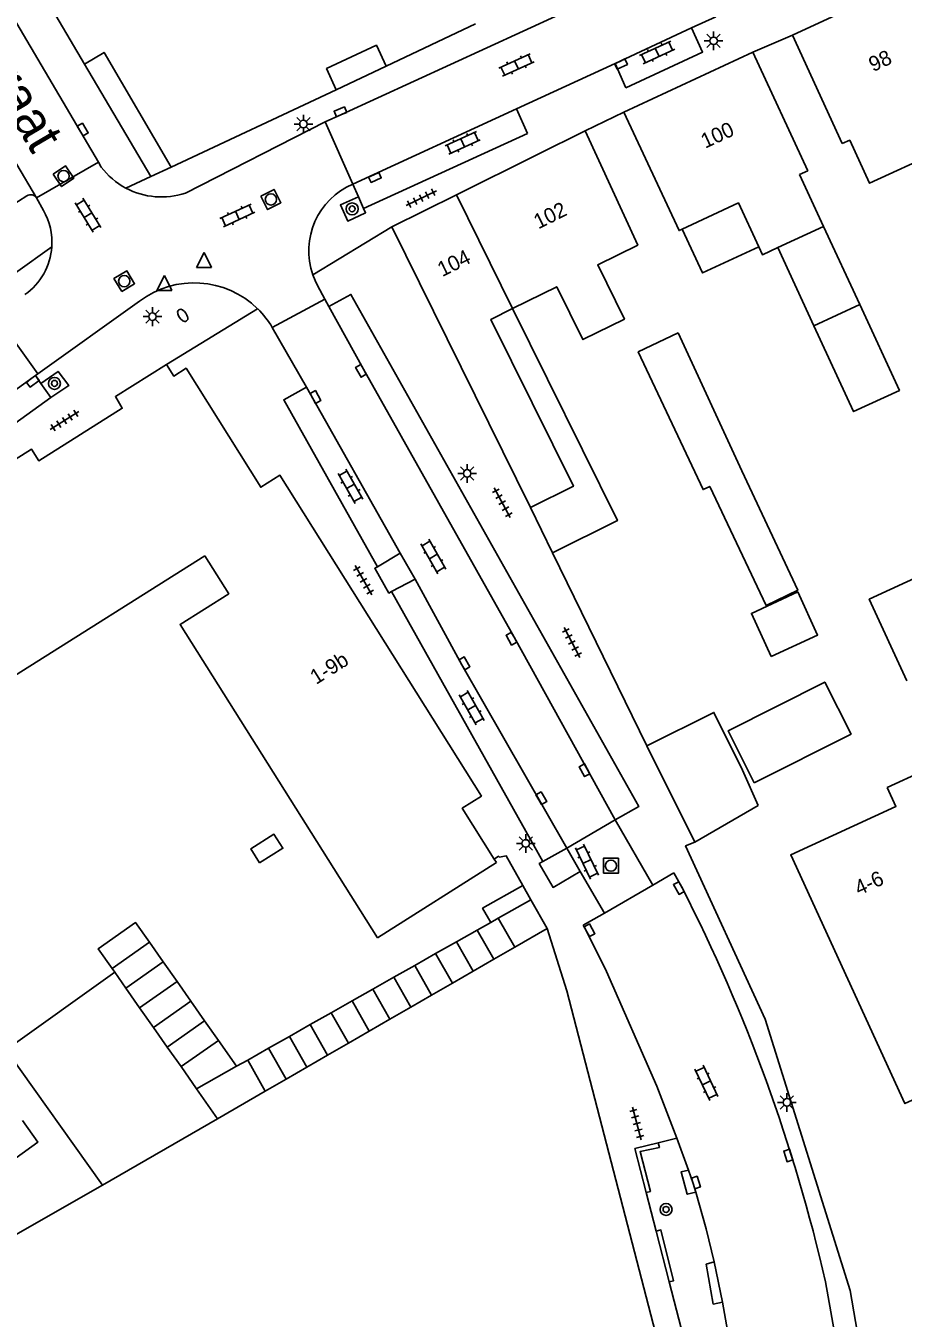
# Model space of a CAD drawing. Extents: x 132998 to 136004, y 396998 to 398512.
# Drawn here: x 133346.5 to 133405, y 398156.7 to 398242.9 of the extents above; entities that cross this region are included whole.
import ezdxf

# ---------------------------------------------------------------- set-up
doc = ezdxf.new("R2010")
doc.units = 0
for name, color, linetype in [('gg-afsc-erfafscheiding', 7, 'Continuous'), ('gg-afsc-hekwerk', 7, 'Continuous'), ('gg-afsc-muur', 7, 'Continuous'), ('gg-anno-huisnummerreeks BGT', 7, 'Continuous'), ('gg-anno-openbare ruimte label', 7, 'Continuous'), ('gg-bbg-bijgebouw', 7, 'Continuous'), ('gg-bbg-gedigitaliseerde bebouwing', 7, 'Continuous'), ('gg-bbg-gedigitaliseerde bijgebouw', 7, 'Continuous'), ('gg-bbg-hoofdgebouw', 7, 'Continuous'), ('gg-bbg-luifel en loopbrug', 7, 'Continuous'), ('gg-bbg-tussenscheiding', 7, 'Continuous'), ('gg-knt-verharding', 7, 'Continuous'), ('gg-knt-verharding nz', 7, 'Continuous'), ('gt-grn-groengrens', 7, 'Continuous'), ('gt-grn-vlakafsluiter', 7, 'Continuous'), ('gt-grn-weggrens', 7, 'Continuous'), ('gt-symb-boom', 7, 'Continuous'), ('gt-symb-brandkraan', 7, 'Continuous'), ('gt-symb-klinker verharding', 7, 'Continuous'), ('gt-symb-kolk', 7, 'Continuous'), ('gt-symb-lichtmast', 7, 'Continuous'), ('gt-symb-rioolschacht', 7, 'Continuous'), ('gt-symb-tegel verharding', 7, 'Continuous'), ('gt-symb-waterafsluiter', 7, 'Continuous')]:
    doc.layers.add(name, color=color, linetype=linetype)

# ---------------------------------------------------------------- blocks, each defined once
blk = doc.blocks.new('gt0-KOLK')
at = {"layer": 'gt-symb-kolk'}
blk.add_lwpolyline([(0, 0), (0.375, 0), (0.375, 0.4), (-0.375, 0.4), (-0.375, 0), (0, 0)], dxfattribs=at)
blk = doc.blocks.new('gt0-KL1')
at = {"layer": 'gt-symb-klinker verharding'}
for p, q in [((-1.15, 0.3), (1.15, 0.3)), ((-1, -0.3), (-1, 0.3)), ((-0.5, 0.3), (-0.5, 0.45)), ((0, -0.3), (0, 0.3)), ((0.5, 0.3), (0.5, 0.45)), ((1, -0.3), (1, 0.3)), ((-1.15, -0.3), (1.15, -0.3)), ((-0.5, -0.45), (-0.5, -0.3)), ((0.5, -0.45), (0.5, -0.3))]:
    blk.add_line(p, q, dxfattribs=at)
blk = doc.blocks.new('gt0-LMAST')
at = {"layer": 'gt-symb-lichtmast'}
for p, q in [((-0.182, 0.173), (-0.447, 0.438)), ((-0.005, 0.246), (-0.005, 0.621)), ((0.172, 0.173), (0.437, 0.438)), ((-0.255, -0.004), (-0.63, -0.004)), ((-0.182, -0.181), (-0.447, -0.446)), ((-0.005, -0.254), (-0.005, -0.629)), ((0.437, -0.446), (0.172, -0.181)), ((0.245, -0.004), (0.62, -0.004))]:
    blk.add_line(p, q, dxfattribs=at)
blk.add_circle((-0.005, -0.004), 0.25, dxfattribs=at)
blk = doc.blocks.new('gt0-TEG1')
at = {"layer": 'gt-symb-tegel verharding'}
for p, q in [((-1.125, 0), (1.125, 0)), ((-0.9, -0.25), (-0.9, 0.25)), ((-0.45, -0.25), (-0.45, 0.25)), ((0, -0.25), (0, 0.25)), ((0.45, -0.25), (0.45, 0.25)), ((0.9, -0.25), (0.9, 0.25))]:
    blk.add_line(p, q, dxfattribs=at)
blk = doc.blocks.new('gt0-BOOM')
at = {"layer": 'gt-symb-boom'}
for radius in [0.4, 0.2]:
    blk.add_circle((0, 0), radius, dxfattribs=at)
blk = doc.blocks.new('gt0-RS')
at = {"layer": 'gt-symb-rioolschacht'}
blk.add_lwpolyline([(-0.5, -0.5), (0.5, -0.5), (0.5, 0.5), (-0.5, 0.5)], close=True, dxfattribs=at)
blk.add_circle((0, 0), 0.375, dxfattribs=at)
blk = doc.blocks.new('gt0-WAFSL')
at = {"layer": 'gt-symb-waterafsluiter'}
for p, q in [((-0.5, -0.333), (0, 0.667)), ((0, 0.667), (0.5, -0.333)), ((0.5, -0.333), (-0.5, -0.333))]:
    blk.add_line(p, q, dxfattribs=at)
blk = doc.blocks.new('gt0-BR')
at = {"layer": 'gt-symb-brandkraan'}
for centre, radius, start, end in [((-0.244, 0), 0.206, 107.56694, 252.43307), ((0.599, -2.664), 3, 106.89205, 107.56694), ((0, -0.691), 0.938, 73.10799, 106.89205), ((-0.599, -2.664), 3, 72.43309, 73.10799), ((0.244, 0), 0.206, 287.56695, 72.43309), ((0.599, 2.664), 3, 252.43307, 253.10797), ((0, 0.691), 0.938, 253.10797, 286.89206), ((-0.599, 2.664), 3, 286.89206, 287.56695)]:
    blk.add_arc(centre, radius, start, end, dxfattribs=at)

msp = doc.modelspace()

# ---------------------------------------------------------------- linework, layer by layer
at = {"layer": 'gg-afsc-erfafscheiding'}
msp.add_lwpolyline([(133379.634, 398185.548), (133378.527, 398187.522), (133378.087, 398187.438), (133378.008, 398187.499), (133377.72, 398187.309)], dxfattribs=at)
at = {"layer": 'gg-afsc-hekwerk'}
msp.add_line((133381.261, 398182.676), (133382.571, 398178.533), dxfattribs=at)
msp.add_lwpolyline([(133382.571, 398178.533), (133396.232, 398125.812), (133397.125, 398115.737)], dxfattribs=at)
at = {"layer": 'gg-afsc-muur'}
msp.add_line((133381.621, 398207.726), (133387.9, 398194.86), dxfattribs=at)
msp.add_lwpolyline([(133404, 398143.82), (133401.459, 398158.542), (133395.8, 398176.63), (133390.49, 398188.19), (133391.103, 398188.441)], dxfattribs=at)
at = {"layer": 'gg-bbg-bijgebouw'}
for p, q in [((133387.9, 398194.86), (133391.103, 398188.441)), ((133391.103, 398188.441), (133395.333, 398190.868)), ((133381.261, 398182.676), (133380.166, 398184.598))]:
    msp.add_line(p, q, dxfattribs=at)
at = {"layer": 'gg-bbg-gedigitaliseerde bebouwing'}
for p, q in [((133400.941, 398235.003), (133397.61, 398242.24)), ((133398.631, 398233.197), (133394.98, 398241.09)), ((133398.087, 398232.944), (133398.631, 398233.197)), ((133398.087, 398232.944), (133399.688, 398229.484))]:
    msp.add_line(p, q, dxfattribs=at)
for points in [[(133400.941, 398235.003), (133401.432, 398235.229), (133402.751, 398232.364), (133407.213, 398234.418), (133408.597, 398231.411), (133411.956, 398232.956), (133409.251, 398238.833)], [(133386.38, 398237.11), (133390.053, 398229.206), (133390.255, 398229.3)], [(133383.79, 398235.85), (133387.303, 398228.235), (133384.625, 398226.912), (133386.408, 398223.304), (133383.638, 398221.935), (133381.897, 398225.457), (133378.953, 398224.002)], [(133390.255, 398229.3), (133394.014, 398231.049), (133395.369, 398228.122)], [(133395.369, 398228.122), (133395.611, 398227.599), (133396.63, 398228.07)], [(133378.953, 398224.002), (133377.504, 398223.286), (133383.01, 398212.16), (133380.15, 398210.74)], [(133358.432, 398207.525), (133345.73, 398199.519), (133345.037, 398200.619)], [(133369.939, 398182.048), (133356.773, 398202.951), (133360.024, 398204.998), (133358.432, 398207.525)], [(133403.94, 398192.07), (133411.208, 398195.41), (133411.014, 398195.833), (133417.463, 398198.791)]]:
    msp.add_lwpolyline(points, dxfattribs=at)
at = {"layer": 'gg-bbg-gedigitaliseerde bijgebouw'}
for p, q in [((133399.688, 398229.484), (133402.102, 398224.267)), ((133399.043, 398222.852), (133396.63, 398228.07)), ((133402.102, 398224.267), (133399.043, 398222.852)), ((133390.003, 398222.386), (133394.246, 398213.196)), ((133380.166, 398184.598), (133377.99, 398183.366)), ((133377.488, 398183.082), (133376.598, 398182.578)), ((133377.99, 398183.366), (133377.488, 398183.082)), ((133376.598, 398182.578), (133375.206, 398181.79)), ((133379.09, 398181.424), (133381.261, 398182.676)), ((133355.65, 398180.458), (133354.73, 398181.768)), ((133375.206, 398181.79), (133373.813, 398181.002)), ((133377.704, 398180.625), (133379.09, 398181.424)), ((133356.569, 398179.149), (133355.65, 398180.458)), ((133372.421, 398180.214), (133371.028, 398179.426)), ((133373.813, 398181.002), (133372.421, 398180.214)), ((133376.317, 398179.826), (133377.704, 398180.625)), ((133352.236, 398180.016), (133352.416, 398179.759)), ((133371.028, 398179.426), (133369.636, 398178.637)), ((133374.931, 398179.027), (133376.317, 398179.826)), ((133357.489, 398177.84), (133356.569, 398179.149)), ((133369.636, 398178.637), (133368.244, 398177.849)), ((133373.545, 398178.228), (133374.931, 398179.027)), ((133358.409, 398176.531), (133357.489, 398177.84)), ((133368.244, 398177.849), (133366.851, 398177.061)), ((133372.159, 398177.429), (133373.545, 398178.228)), ((133366.851, 398177.061), (133365.459, 398176.273)), ((133370.773, 398176.63), (133372.159, 398177.429)), ((133359.328, 398175.221), (133358.409, 398176.531)), ((133365.459, 398176.273), (133364.066, 398175.485)), ((133369.386, 398175.83), (133370.773, 398176.63)), ((133360.544, 398173.491), (133359.328, 398175.221)), ((133364.066, 398175.485), (133362.674, 398174.697)), ((133366.614, 398174.232), (133368, 398175.031)), ((133368, 398175.031), (133369.386, 398175.83)), ((133362.674, 398174.697), (133361.282, 398173.908)), ((133365.228, 398173.433), (133366.614, 398174.232)), ((133361.282, 398173.908), (133360.544, 398173.491)), ((133363.842, 398172.634), (133365.228, 398173.433)), ((133362.455, 398171.835), (133363.842, 398172.634)), ((133359.271, 398169.999), (133362.455, 398171.835)), ((133351.598, 398165.576), (133359.271, 398169.999))]:
    msp.add_line(p, q, dxfattribs=at)
for points in [[(133394.246, 398213.196), (133397.964, 398205.229), (133395.862, 398204.221), (133392.101, 398212.149), (133391.658, 398211.941), (133387.334, 398221.113), (133390.003, 398222.386)], [(133409.517, 398206.793), (133409.147, 398207.593), (133402.738, 398204.629), (133405.253, 398199.191)], [(133387.9, 398194.86), (133392.38, 398197.079), (133394.28, 398193.245), (133395.333, 398190.868)], [(133362.077, 398187.05), (133363.626, 398188.025), (133363.036, 398188.961), (133361.488, 398187.986), (133362.077, 398187.05)], [(133354.73, 398181.768), (133353.81, 398183.077), (133351.316, 398181.325), (133352.236, 398180.016)], [(133351.598, 398165.576), (133345.17, 398174.592), (133352.416, 398179.759)]]:
    msp.add_lwpolyline(points, dxfattribs=at)
at = {"layer": 'gg-bbg-hoofdgebouw'}
for p, q in [((133350.394, 398240.31), (133345.853, 398247.996)), ((133397.61, 398242.24), (133405.92, 398246.07)), ((133376.466, 398242.999), (133370.508, 398240.177)), ((133386.38, 398237.11), (133394.98, 398241.09)), ((133367.182, 398238.599), (133356.189, 398233.442)), ((133380.573, 398234.255), (133383.79, 398235.85)), ((133375.202, 398231.593), (133380.573, 398234.255)), ((133370.9, 398229.46), (133375.202, 398231.593)), ((133380.15, 398210.74), (133370.9, 398229.46)), ((133377.87, 398187.07), (133377.72, 398187.309)), ((133377.87, 398187.07), (133369.939, 398182.048))]:
    msp.add_line(p, q, dxfattribs=at)
for points in [[(133370.508, 398240.177), (133369.864, 398241.566), (133366.547, 398240.002), (133367.182, 398238.599)], [(133356.189, 398233.442), (133351.699, 398241.083), (133350.394, 398240.31)], [(133336.24, 398206.88), (133339.2, 398208.74), (133338.72, 398209.51), (133346.87, 398214.63), (133347.35, 398213.86), (133352.92, 398217.36), (133352.46, 398218.14), (133355.87, 398220.28)], [(133355.87, 398220.28), (133356.35, 398219.51), (133357.17, 398220.03), (133362.15, 398212.1), (133363.43, 398212.9), (133376.87, 398191.51), (133375.59, 398190.7), (133377.72, 398187.309)], [(133412.7, 398172.95), (133412.14, 398174.2), (133405.12, 398171.01), (133397.5, 398187.6), (133404.52, 398190.82), (133403.94, 398192.07)]]:
    msp.add_lwpolyline(points, dxfattribs=at)
at = {"layer": 'gg-bbg-luifel en loopbrug'}
for p, q in [((133380.15, 398210.74), (133381.621, 398207.726)), ((133380.166, 398184.598), (133379.634, 398185.548))]:
    msp.add_line(p, q, dxfattribs=at)
for points in [[(133390.255, 398229.3), (133391.61, 398226.383), (133395.369, 398228.122)], [(133402.102, 398224.267), (133404.747, 398218.549), (133401.688, 398217.134), (133399.043, 398222.852)], [(133378.953, 398224.002), (133385.938, 398209.868), (133381.621, 398207.726)], [(133396.207, 398200.815), (133399.293, 398202.24), (133397.967, 398205.112), (133394.881, 398203.687), (133396.207, 398200.815)], [(133395.065, 398192.384), (133393.319, 398195.853), (133399.775, 398199.103), (133401.521, 398195.635), (133395.065, 398192.384)], [(133377.488, 398183.082), (133376.951, 398184.029), (133379.634, 398185.548)], [(133346.269, 398169.871), (133347.289, 398168.441), (133345.829, 398167.399), (133344.809, 398168.83)]]:
    msp.add_lwpolyline(points, dxfattribs=at)
at = {"layer": 'gg-bbg-tussenscheiding'}
for p, q in [((133378.953, 398224.002), (133375.202, 398231.593)), ((133396.63, 398228.07), (133399.688, 398229.484)), ((133377.99, 398183.366), (133379.09, 398181.424)), ((133376.598, 398182.578), (133377.704, 398180.625)), ((133352.236, 398180.016), (133354.73, 398181.768)), ((133375.206, 398181.79), (133376.317, 398179.826)), ((133353.155, 398178.706), (133355.65, 398180.458)), ((133372.421, 398180.214), (133373.545, 398178.228)), ((133373.813, 398181.002), (133374.931, 398179.027)), ((133352.416, 398179.759), (133353.155, 398178.706)), ((133371.028, 398179.426), (133372.159, 398177.429)), ((133353.155, 398178.706), (133354.075, 398177.397)), ((133354.075, 398177.397), (133356.569, 398179.149)), ((133369.636, 398178.637), (133370.773, 398176.63)), ((133354.995, 398176.088), (133357.489, 398177.84)), ((133368.244, 398177.849), (133369.386, 398175.83)), ((133354.075, 398177.397), (133354.995, 398176.088)), ((133366.851, 398177.061), (133368, 398175.031)), ((133354.995, 398176.088), (133355.914, 398174.778)), ((133355.914, 398174.778), (133358.409, 398176.531)), ((133365.459, 398176.273), (133366.614, 398174.232)), ((133356.834, 398173.469), (133359.328, 398175.221)), ((133364.066, 398175.485), (133365.228, 398173.433)), ((133355.914, 398174.778), (133356.834, 398173.469)), ((133362.674, 398174.697), (133363.842, 398172.634)), ((133356.834, 398173.469), (133357.878, 398171.982)), ((133357.878, 398171.982), (133360.544, 398173.491)), ((133361.282, 398173.908), (133362.455, 398171.835)), ((133357.878, 398171.982), (133359.271, 398169.999))]:
    msp.add_line(p, q, dxfattribs=at)
at = {"layer": 'gg-knt-verharding'}
for p, q in [((133390.887, 398242.714), (133392.497, 398243.449)), ((133394.98, 398241.09), (133397.61, 398242.24)), ((133379.219, 398237.326), (133385.797, 398240.348)), ((133385.797, 398240.348), (133386.513, 398238.728)), ((133379.946, 398235.682), (133379.219, 398237.326)), ((133383.79, 398235.85), (133386.38, 398237.11)), ((133366.44, 398236.465), (133357.126, 398231.709)), ((133368.305, 398232.31), (133366.44, 398236.465)), ((133369.011, 398230.684), (133379.946, 398235.682)), ((133351.327, 398233.777), (133347.194, 398231.379)), ((133351.327, 398233.777), (133351.507, 398233.441)), ((133368.305, 398232.31), (133368.68, 398231.446)), ((133346.556, 398231.516), (133345.432, 398230.813)), ((133347.194, 398231.379), (133347.186, 398231.393)), ((133347.656, 398230.553), (133347.194, 398231.379)), ((133368.68, 398231.446), (133369.011, 398230.684)), ((133347.279, 398219.647), (133354.066, 398224.495)), ((133366.432, 398224.635), (133362.923, 398222.744)), ((133366.432, 398224.635), (133366.691, 398224.149)), ((133344.481, 398223.555), (133347.279, 398219.647)), ((133362.923, 398222.744), (133365.206, 398218.772)), ((133347.279, 398219.647), (133347.121, 398219.534)), ((133347.121, 398219.534), (133347.495, 398219.007)), ((133347.495, 398219.007), (133348.152, 398218.083)), ((133348.152, 398218.083), (133335.429, 398208.945)), ((133369.936, 398206.795), (133371.453, 398207.706)), ((133371.453, 398207.706), (133372.448, 398205.957)), ((133372.448, 398205.957), (133370.88, 398205.144)), ((133370.88, 398205.144), (133380.971, 398187.143)), ((133382.564, 398188.033), (133385.787, 398189.919)), ((133385.787, 398189.919), (133388.295, 398185.579)), ((133380.971, 398187.143), (133382.564, 398188.033)), ((133383.468, 398186.476), (133382.564, 398188.033)), ((133385.074, 398183.709), (133383.468, 398186.476)), ((133389.7, 398186.395), (133388.295, 398185.579)), ((133390.26, 398185.39), (133389.7, 398186.395)), ((133388.295, 398185.579), (133385.074, 398183.709)), ((133385.074, 398183.709), (133383.665, 398182.891)), ((133383.905, 398182.463), (133383.665, 398182.891)), ((133388.664, 398168.396), (133389.904, 398168.703)), ((133390.683, 398166.569), (133389.904, 398168.703)), ((133388.53, 398162.5), (133387.864, 398165.073)), ((133389.404, 398159.124), (133388.53, 398162.5)), ((133392.949, 398157.767), (133392.396, 398160.466)), ((133390.379, 398155.355), (133389.404, 398159.124)), ((133402.572, 398143.532), (133399.826, 398159.116)), ((133393.603, 398154.126), (133392.949, 398157.767))]:
    msp.add_line(p, q, dxfattribs=at)
for points in [[(133326.471, 398275.869), (133328.098, 398273.112), (133334.899, 398261.635), (133351.327, 398233.777)], [(133347.186, 398231.393), (133340.606, 398242.49), (133334.596, 398252.706)], [(133366.44, 398236.465), (133367.543, 398236.937), (133391.772, 398248.08), (133395.489, 398248.855), (133398.087, 398249.484)], [(133386.513, 398238.728), (133391.627, 398241.104), (133390.887, 398242.714)], [(133368.68, 398231.446), (133367.465, 398230.918), (133367.955, 398229.84), (133369.147, 398230.389), (133369.011, 398230.684)], [(133366.432, 398224.635), (133365.948, 398225.541), (133365.778, 398225.886), (133365.635, 398226.245)], [(133366.691, 398224.149), (133368.162, 398224.954), (133387.375, 398190.813), (133385.787, 398189.919)], [(133348.152, 398218.083), (133349.345, 398218.869), (133348.639, 398219.82), (133347.495, 398219.007)], [(133365.206, 398218.772), (133363.69, 398217.933), (133369.936, 398206.795)], [(133370.88, 398205.144), (133370.696, 398205.04), (133369.761, 398206.696), (133369.936, 398206.795)], [(133383.468, 398186.476), (133381.652, 398185.422), (133380.733, 398187.005), (133380.971, 398187.143)], [(133389.904, 398168.703), (133388.562, 398172.168), (133385.205, 398179.815), (133383.905, 398182.463)], [(133387.864, 398165.073), (133387.104, 398168.01), (133388.664, 398168.396)], [(133391.166, 398165.109), (133390.985, 398165.688), (133390.683, 398166.569)], [(133392.396, 398160.466), (133391.853, 398162.65), (133391.166, 398165.109)]]:
    msp.add_lwpolyline(points, dxfattribs=at)
for centre, radius, start, end in [((133355.529, 398236.503), 5.055, 217.28014, 242.03913), ((133355.526, 398236.498), 5.05, 242.0458, 288.47234), ((133370.205, 398227.853), 4.845, 113.09416, 199.38469), ((133346.81, 398231.14), 0.454, 33.91506, 123.99024), ((133343.974, 398228.421), 4.255, 355.90646, 30.0759), ((133343.974, 398228.422), 4.255, 305.10956, 355.88755), ((133357.715, 398219.674), 6.046, 45.57739, 127.11878), ((133357.688, 398219.655), 6.079, 30.53918, 45.51528), ((133289.311, 398133.758), 113.387, 12.92326, 27.08847)]:
    msp.add_arc(centre, radius, start, end, dxfattribs=at)
at = {"layer": 'gg-knt-verharding nz'}
for p, q in [((133385.797, 398240.348), (133390.887, 398242.714)), ((133350.394, 398240.31), (133354.825, 398232.81)), ((133367.182, 398238.599), (133370.508, 398240.177)), ((133368.305, 398232.31), (133379.219, 398237.326)), ((133354.825, 398232.81), (133356.189, 398233.442)), ((133347.121, 398219.534), (133334.377, 398210.439)), ((133371.453, 398207.706), (133365.206, 398218.772))]:
    msp.add_line(p, q, dxfattribs=at)
for points in [[(133385.787, 398189.919), (133379.047, 398202.092), (133369.008, 398219.956), (133366.691, 398224.149)], [(133382.564, 398188.033), (133375.568, 398200.26), (133372.448, 398205.957)]]:
    msp.add_lwpolyline(points, dxfattribs=at)
at = {"layer": 'gt-grn-groengrens'}
for points in [[(133388.664, 398168.396), (133388.745, 398168.077), (133387.454, 398167.805), (133388.138, 398165.143), (133387.864, 398165.073)], [(133391.166, 398165.109), (133390.604, 398164.958), (133390.184, 398166.453), (133390.683, 398166.569)], [(133388.53, 398162.5), (133388.838, 398162.583), (133389.686, 398159.196), (133389.404, 398159.124)], [(133392.949, 398157.767), (133392.331, 398157.643), (133391.866, 398160.301), (133392.396, 398160.466)]]:
    msp.add_lwpolyline(points, dxfattribs=at)
at = {"layer": 'gt-grn-vlakafsluiter'}
msp.add_line((133340.109, 398159.008), (133351.598, 398165.576), dxfattribs=at)
at = {"layer": 'gt-grn-weggrens'}
for p, q in [((133354.825, 398232.81), (133353.159, 398232.038)), ((133365.635, 398226.245), (133370.9, 398229.46)), ((133345.79, 398226.39), (133348.218, 398228.117)), ((133355.87, 398220.28), (133361.947, 398223.992))]:
    msp.add_line(p, q, dxfattribs=at)

# ---------------------------------------------------------------- block references
at = {"layer": 'gt-symb-boom'}
for p in [(133368.25, 398230.653), (133348.394, 398219.02), (133389.182, 398163.95)]:
    msp.add_blockref('gt0-BOOM', p, dxfattribs=at)
at = {"layer": 'gt-symb-brandkraan', "rotation": 124.48490803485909}
msp.add_blockref('gt0-BR', (133356.947, 398223.553), dxfattribs=at)
at = {"layer": 'gt-symb-klinker verharding'}
for p, rotation in [((133388.59, 398241.084), -155.3569047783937), ((133379.208, 398240.245), -155.35690478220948), ((133375.623, 398235.057), -155.35690478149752), ((133350.635, 398230.233), -58.32868147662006), ((133360.587, 398230.216), -155.35690478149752), ((133368.135, 398212.159), -60.383090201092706), ((133373.663, 398207.478), -60.38309020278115), ((133376.222, 398197.408), -60.38309020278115), ((133383.915, 398187.142), -64.46026718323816), ((133391.88, 398172.391), -64.46026718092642)]:
    msp.add_blockref('gt0-KL1', p, dxfattribs=dict(at, rotation=rotation))
at = {"layer": 'gt-symb-kolk'}
for p, rotation in [((133386.098, 398240.487), -155.2288610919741), ((133367.543, 398236.937), 23.153428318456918), ((133350.109, 398235.837), -59.494356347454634), ((133369.686, 398232.931), -155.79315601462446), ((133369.008, 398219.956), 119.33279078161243), ((133346.828, 398219.314), -143.1301023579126), ((133365.621, 398218.02), -62.10272896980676), ((133379.046, 398202.092), 119.07686353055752), ((133375.568, 398200.26), -60.333284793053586), ((133383.924, 398193.326), 118.43662869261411), ((133380.696, 398191.26), -59.92097413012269), ((133390.214, 398185.472), 119.48890781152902), ((133383.905, 398182.463), -60.8451896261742), ((133397.527, 398167.606), 107.58309712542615), ((133390.985, 398165.688), -72.60120364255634)]:
    msp.add_blockref('gt0-KOLK', p, dxfattribs=dict(at, rotation=rotation))
at = {"layer": 'gt-symb-lichtmast'}
for p in [(133392.361, 398241.859), (133365.004, 398236.31), (133354.935, 398223.471), (133375.923, 398213.022), (133379.831, 398188.354), (133397.25, 398171.091)]:
    msp.add_blockref('gt0-LMAST', p, dxfattribs=at)
at = {"layer": 'gt-symb-rioolschacht'}
for p, rotation in [((133348.999, 398232.835), -55.535530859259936), ((133362.827, 398231.282), -63.12746100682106), ((133353.051, 398225.834), 31.052160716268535)]:
    msp.add_blockref('gt0-RS', p, dxfattribs=dict(at, rotation=rotation))
msp.add_blockref('gt0-RS', (133385.507, 398186.866), dxfattribs=at)
at = {"layer": 'gt-symb-tegel verharding'}
for p, rotation in [((133372.856, 398231.366), -153.63994179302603), ((133349.061, 398216.539), 32.13289586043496), ((133378.261, 398211.065), -61.435281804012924), ((133369.008, 398205.891), -60.38309020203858), ((133382.91, 398201.747), -62.66592414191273), ((133387.235, 398169.682), 104.8981872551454)]:
    msp.add_blockref('gt0-TEG1', p, dxfattribs=dict(at, rotation=rotation))
at = {"layer": 'gt-symb-waterafsluiter'}
for p in [(133358.372, 398227.076), (133355.727, 398225.543)]:
    msp.add_blockref('gt0-WAFSL', p, dxfattribs=at)

# ---------------------------------------------------------------- texts
at = {"layer": 'gg-anno-huisnummerreeks BGT'}
for s, rotation, p in [('98', 24.8, (133402.993, 398239.765)), ('100', 24.8, (133391.796, 398234.658)), ('102', 26.4, (133380.669, 398229.28)), ('104', 26.4, (133374.254, 398226.1)), ('1-9b', 32.1, (133365.845, 398198.911)), ('4-6', 24.6, (133402.047, 398184.863))]:
    msp.add_text(s, height=1, rotation=rotation, dxfattribs=at).set_placement(p)
at = {"layer": 'gg-anno-openbare ruimte label'}
msp.add_text('Cheviotstraat', height=2.5, rotation=300.5, dxfattribs=at).set_placement((133336.952, 398251.218))

doc.saveas('drawing.dxf')
